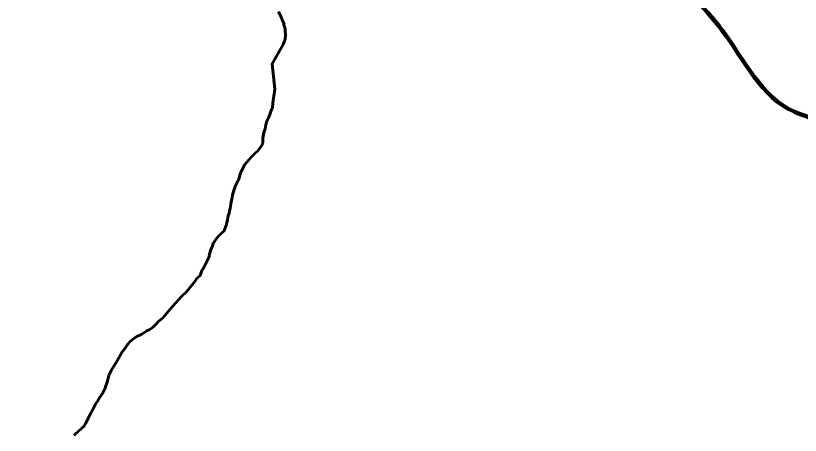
# Model space of a CAD drawing. Extents: x -1643653 to 4543381, y 1624270 to 13878484.
# Drawn here: x 652368 to 660395, y 8968347 to 8972636 of the extents above; entities that cross this region are included whole.
import ezdxf

# ---------------------------------------------------------------- set-up
doc = ezdxf.new("R2010")
doc.units = 0
doc.header["$LTSCALE"] = 200
for name, color, linetype, lineweight in [('1', 7, 'Continuous', 13), ('24', 7, 'Continuous', 25), ('26', 7, 'Continuous', 106), ('27', 7, 'Continuous', 53), ('28', 7, 'Continuous', 53)]:
    doc.layers.add(name, color=color, linetype=linetype, lineweight=lineweight)

msp = doc.modelspace()

# ---------------------------------------------------------------- linework, layer by layer
at = {"layer": '1', "lineweight": 25}
msp.add_spline([(814781, 9009175.5), (814787.2, 9009173.4), (814796.9, 9009173.4), (814799.4, 9009172.4), (814805.1, 9009174.5), (814805.6, 9009176.5), (814811.7, 9009179.5), (814811.7, 9009179.5), (814801.5, 9009181), (814790.7, 9009181.5), (814784.1, 9009183.1), (814777.4, 9009185.1), (814778.4, 9009175.5)], degree=3, dxfattribs=at)
at = {"layer": '24', "lineweight": 53}
for points in [[(655056.5, 8972676.5), (655080.1, 8972632.6), (655093.2, 8972594.1), (655109.8, 8972556.3), (655111.9, 8972544), (655121.8, 8972516.9), (655124, 8972498.5), (655124.2, 8972478.4), (655127.3, 8972439.8), (655123.7, 8972391.1), (655118.2, 8972380.4), (655102.9, 8972341.9), (654992.2, 8972144.1), (655019.8, 8971884.2), (654998.6, 8971745.3), (654995, 8971695.3), (654989.7, 8971685.4), (654957.7, 8971597.4), (654937.6, 8971556.5), (654925.2, 8971519.5), (654918.6, 8971481), (654907, 8971442.4), (654896.1, 8971382.9), (654895.8, 8971344.4), (654892, 8971324.4), (654883.1, 8971306.7), (654872.7, 8971291.8), (654840.1, 8971251.1), (654818.4, 8971232.1), (654818.4, 8971232.1), (654777.1, 8971189.8), (654713.1, 8971114), (654675.8, 8971041.8), (654665.8, 8971017.4), (654650.1, 8970966.2), (654641.7, 8970946), (654616.5, 8970899.6)], [(654616.5, 8970899.6), (654597.8, 8970850.8), (654585.3, 8970804.5), (654581.2, 8970781.8), (654578.8, 8970758.3), (654572.6, 8970734.7), (654560.7, 8970664), (654554.4, 8970640.4), (654550, 8970616.9), (654542.2, 8970591.6), (654533, 8970547), (654526.8, 8970523.4), (654524.2, 8970501.2), (654508.2, 8970458.4), (654499, 8970437.8), (654493.5, 8970429), (654477.7, 8970417.1), (654443, 8970382.2), (654421.1, 8970358.3), (654389.5, 8970306.2), (654379.5, 8970284), (654365, 8970242.8), (654351.1, 8970197.8), (654345.4, 8970173.5), (654336.8, 8970149.9), (654324.7, 8970123.6), (654288, 8970056.4), (654272.8, 8970031.9), (654254.6, 8969979.6), (654230.2, 8969960.2), (654218.1, 8969945.2), (654200.3, 8969917.9), (654115.1, 8969812.6), (654066, 8969768.5), (653998.5, 8969693.6), (653949.1, 8969634.7), (653875.5, 8969551.6), (653848.1, 8969526.1), (653826.1, 8969509.2), (653807.7, 8969485.9), (653788.8, 8969465.8), (653781.7, 8969461.6), (653774.9, 8969453.3), (653733.8, 8969425.9), (653708.2, 8969413.9), (653656.8, 8969380.9), (653631.1, 8969367), (653605.4, 8969356.1), (653579.7, 8969340.1), (653534.3, 8969303.2), (653514.9, 8969279.7), (653477.3, 8969225.2), (653456.6, 8969199.3), (653405, 8969106.7), (653344.1, 8969008.1), (653319.5, 8968956.7), (653307.6, 8968905.3), (653300.6, 8968881.3), (653288.5, 8968853.8), (653281.5, 8968827.4), (653256.7, 8968776), (653222.5, 8968726.1), (653207.9, 8968699.7), (653188.9, 8968672.3), (653150.5, 8968597.6), (653133.3, 8968569.4), (653084.6, 8968470), (653068.7, 8968444.2), (653061.9, 8968437.6), (653060, 8968431.6), (653055, 8968429.5), (653045.5, 8968418.5), (652999.2, 8968380.5), (652979.1, 8968362.1), (652966, 8968345)]]:
    msp.add_lwpolyline(points, dxfattribs=at)
at = {"layer": '26'}
msp.add_spline([(655983.7, 8975399.4), (656923, 8974848.7), (657608.5, 8974464.4), (658343, 8973736.5), (658963.6, 8973136.3), (659596.6, 8972485.1), (660330.5, 8971655.5), (660495.7, 8971591.2), (661115.6, 8970863.8), (661404.1, 8970086.9), (661693.8, 8969526.2), (662110.5, 8968901.3), (662312.2, 8968544.4), (662816.6, 8967664.9), (663042.2, 8967040.8), (663203.6, 8966302.6), (663365.3, 8965640.7), (663833.2, 8965053.8), (664099.5, 8964849.2), (664772, 8964426.8), (665496.3, 8964144), (666463.4, 8964000.2), (667623.1, 8964148), (668184.3, 8964285.6), (669317.4, 8964230), (670221.1, 8964150), (671187.7, 8963917.1), (671823.3, 8963711.1), (672497.1, 8963517.5), (673386.9, 8963221.4), (674492.1, 8962733.6), (675125.5, 8962146), (675556, 8961711.9), (676150.3, 8960959.1), (676174.9, 8960921)], degree=3, dxfattribs=at)
at = {"layer": '27'}
for points in [[(655056.5, 8972676.5), (655080.1, 8972632.6), (655093.2, 8972594.1), (655109.8, 8972556.3), (655111.9, 8972544), (655121.8, 8972516.9), (655124, 8972498.5), (655124.2, 8972478.4), (655127.3, 8972439.8), (655123.7, 8972391.1), (655118.2, 8972380.4), (655102.9, 8972341.9), (654992.2, 8972144.1), (655019.8, 8971884.2), (654998.6, 8971745.3), (654995, 8971695.3), (654989.7, 8971685.4), (654957.7, 8971597.4), (654937.6, 8971556.5), (654925.2, 8971519.5), (654918.6, 8971481), (654907, 8971442.4), (654896.1, 8971382.9), (654895.8, 8971344.4), (654892, 8971324.4), (654883.1, 8971306.7), (654872.7, 8971291.8), (654840.1, 8971251.1), (654818.4, 8971232.1), (654818.4, 8971232.1), (654777.1, 8971189.8), (654713.1, 8971114), (654675.8, 8971041.8), (654665.8, 8971017.4), (654650.1, 8970966.2), (654641.7, 8970946), (654616.5, 8970899.6)], [(654616.5, 8970899.6), (654641.7, 8970946), (654650.1, 8970966.2), (654665.8, 8971017.4), (654675.8, 8971041.8), (654713.1, 8971114), (654777.1, 8971189.8), (654818.4, 8971232.1), (654818.4, 8971232.1), (654840.1, 8971251.1), (654872.7, 8971291.8), (654883.1, 8971306.7), (654892, 8971324.4), (654895.8, 8971344.4), (654896.1, 8971382.9), (654907, 8971442.4), (654918.6, 8971481), (654925.2, 8971519.5), (654937.6, 8971556.5), (654957.7, 8971597.4), (654989.7, 8971685.4), (654995, 8971695.3), (654998.6, 8971745.3), (655019.8, 8971884.2), (654992.2, 8972144.1), (655102.9, 8972341.9), (655118.2, 8972380.4), (655123.7, 8972391.1), (655127.3, 8972439.8), (655124.2, 8972478.4), (655124, 8972498.5), (655121.8, 8972516.9), (655111.9, 8972544), (655109.8, 8972556.3), (655093.2, 8972594.1), (655080.1, 8972632.6), (655056.5, 8972676.5)], [(654616.5, 8970899.6), (654597.8, 8970850.8), (654585.3, 8970804.5), (654581.2, 8970781.8), (654578.8, 8970758.3), (654572.6, 8970734.7), (654560.7, 8970664), (654554.4, 8970640.4), (654550, 8970616.9), (654542.2, 8970591.6), (654533, 8970547), (654526.8, 8970523.4), (654524.2, 8970501.2), (654508.2, 8970458.4), (654499, 8970437.8), (654493.5, 8970429), (654477.7, 8970417.1), (654443, 8970382.2), (654421.1, 8970358.3), (654389.5, 8970306.2), (654379.5, 8970284), (654365, 8970242.8), (654351.1, 8970197.8), (654345.4, 8970173.5), (654336.8, 8970149.9), (654324.7, 8970123.6), (654288, 8970056.4), (654272.8, 8970031.9), (654254.6, 8969979.6), (654230.2, 8969960.2), (654218.1, 8969945.2), (654200.3, 8969917.9), (654115.1, 8969812.6), (654066, 8969768.5), (653998.5, 8969693.6), (653949.1, 8969634.7), (653875.5, 8969551.6), (653848.1, 8969526.1), (653826.1, 8969509.2), (653807.7, 8969485.9), (653788.8, 8969465.8), (653781.7, 8969461.6), (653774.9, 8969453.3), (653733.8, 8969425.9), (653708.2, 8969413.9), (653656.8, 8969380.9), (653631.1, 8969367), (653605.4, 8969356.1), (653579.7, 8969340.1), (653534.3, 8969303.2), (653514.9, 8969279.7), (653477.3, 8969225.2), (653456.6, 8969199.3), (653405, 8969106.7), (653344.1, 8969008.1), (653319.5, 8968956.7), (653307.6, 8968905.3), (653300.6, 8968881.3), (653288.5, 8968853.8), (653281.5, 8968827.4), (653256.7, 8968776), (653222.5, 8968726.1), (653207.9, 8968699.7), (653188.9, 8968672.3), (653150.5, 8968597.6), (653133.3, 8968569.4), (653084.6, 8968470), (653068.7, 8968444.2), (653061.9, 8968437.6), (653060, 8968431.6), (653055, 8968429.5), (653045.5, 8968418.5), (652999.2, 8968380.5), (652979.1, 8968362.1), (652966, 8968345)], [(652966, 8968345), (652979.1, 8968362.1), (652999.2, 8968380.5), (653045.5, 8968418.5), (653055, 8968429.5), (653060, 8968431.6), (653061.9, 8968437.6), (653068.7, 8968444.2), (653084.6, 8968470), (653133.3, 8968569.4), (653150.5, 8968597.6), (653188.9, 8968672.3), (653207.9, 8968699.7), (653222.5, 8968726.1), (653256.7, 8968776), (653281.5, 8968827.4), (653288.5, 8968853.8), (653300.6, 8968881.3), (653307.6, 8968905.3), (653319.5, 8968956.7), (653344.1, 8969008.1), (653405, 8969106.7), (653456.6, 8969199.3), (653477.3, 8969225.2), (653514.9, 8969279.7), (653534.3, 8969303.2), (653579.7, 8969340.1), (653605.4, 8969356.1), (653631.1, 8969367), (653656.8, 8969380.9), (653708.2, 8969413.9), (653733.8, 8969425.9), (653774.9, 8969453.3), (653781.7, 8969461.6), (653788.8, 8969465.8), (653807.7, 8969485.9), (653826.1, 8969509.2), (653848.1, 8969526.1), (653875.5, 8969551.6), (653949.1, 8969634.7), (653998.5, 8969693.6), (654066, 8969768.5), (654115.1, 8969812.6), (654200.3, 8969917.9), (654218.1, 8969945.2), (654230.2, 8969960.2), (654254.6, 8969979.6), (654272.8, 8970031.9), (654288, 8970056.4), (654324.7, 8970123.6), (654336.8, 8970149.9), (654345.4, 8970173.5), (654351.1, 8970197.8), (654365, 8970242.8), (654379.5, 8970284), (654389.5, 8970306.2), (654421.1, 8970358.3), (654443, 8970382.2), (654477.7, 8970417.1), (654493.5, 8970429), (654499, 8970437.8), (654508.2, 8970458.4), (654524.2, 8970501.2), (654526.8, 8970523.4), (654533, 8970547), (654542.2, 8970591.6), (654550, 8970616.9), (654554.4, 8970640.4), (654560.7, 8970664), (654572.6, 8970734.7), (654578.8, 8970758.3), (654581.2, 8970781.8), (654585.3, 8970804.5), (654597.8, 8970850.8), (654616.5, 8970899.6)]]:
    msp.add_lwpolyline(points, dxfattribs=at)
msp.add_spline([(663447.1, 8965460.8), (663365.3, 8965640.7), (663203.6, 8966302.6), (663042.2, 8967040.8), (662816.6, 8967664.9), (662312.2, 8968544.4), (662110.5, 8968901.3), (661693.8, 8969526.2), (661404.1, 8970086.9), (661115.6, 8970863.8), (660495.7, 8971591.2), (660330.5, 8971655.5), (659596.6, 8972485.1), (658963.6, 8973136.3), (658343, 8973736.5), (657608.5, 8974464.4), (657372.2, 8974617.4)], degree=3, dxfattribs=at)
at = {"layer": '28'}
msp.add_spline([(676174.9, 8960921), (676150.3, 8960959.1), (675556, 8961711.9), (675125.5, 8962146), (674492.1, 8962733.6), (673386.9, 8963221.4), (672497.1, 8963517.5), (671823.3, 8963711.1), (671187.7, 8963917.1), (670221.1, 8964150), (669317.4, 8964230), (668184.3, 8964285.6), (667623.1, 8964148), (666463.4, 8964000.2), (665496.3, 8964144), (664772, 8964426.8), (664099.5, 8964849.2), (663833.2, 8965053.8), (663365.3, 8965640.7), (663203.6, 8966302.6), (663042.2, 8967040.8), (662816.6, 8967664.9), (662312.2, 8968544.4), (662110.5, 8968901.3), (661693.8, 8969526.2), (661404.1, 8970086.9), (661115.6, 8970863.8), (660495.7, 8971591.2), (660330.5, 8971655.5), (659596.6, 8972485.1), (658963.6, 8973136.3), (658343, 8973736.5), (657608.5, 8974464.4), (656923, 8974848.7), (655983.7, 8975399.4)], degree=3, dxfattribs=at)
msp.add_spline([(676174.9, 8960921), (676150.3, 8960959.1), (675556, 8961711.9), (675125.5, 8962146), (674492.1, 8962733.6), (673386.9, 8963221.4), (672497.1, 8963517.5), (671823.3, 8963711.1), (671187.7, 8963917.1), (670221.1, 8964150), (669317.4, 8964230), (668184.3, 8964285.6), (667623.1, 8964148), (666463.4, 8964000.2), (665496.3, 8964144), (664772, 8964426.8), (664099.5, 8964849.2), (663833.2, 8965053.8), (663365.3, 8965640.7), (663203.6, 8966302.6), (663042.2, 8967040.8), (662816.6, 8967664.9), (662312.2, 8968544.4), (662110.5, 8968901.3), (661693.8, 8969526.2), (661404.1, 8970086.9), (661115.6, 8970863.8), (660495.7, 8971591.2), (660330.5, 8971655.5), (659596.6, 8972485.1), (658963.6, 8973136.3), (658343, 8973736.5), (657608.5, 8974464.4), (656923, 8974848.7), (655983.7, 8975399.4)], degree=3, dxfattribs=at)

doc.saveas('drawing.dxf')
